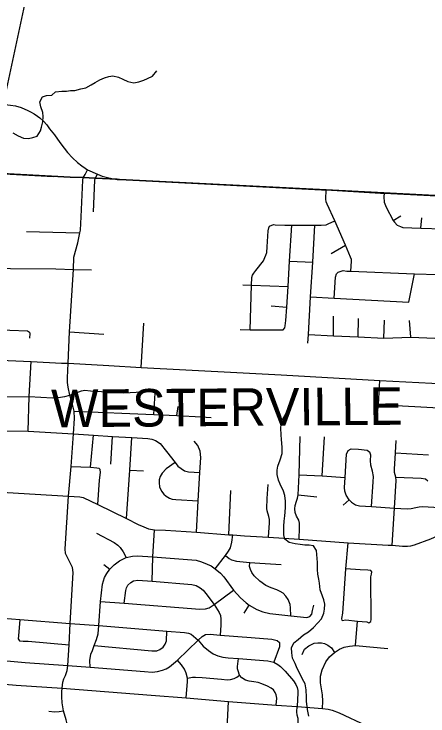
# Model space of a CAD drawing. Extents: x 114843 to 284848, y 317643 to 566895.
# Drawn here: x 227120 to 232630, y 442032 to 451370 of the extents above; entities that cross this region are included whole.
import ezdxf

# ---------------------------------------------------------------- set-up
doc = ezdxf.new("R2010")
doc.units = 0
for name, color, linetype in [('GM_X_City_Street', 7, 'Continuous'), ('GM_X_Corporation_Text', 7, 'Continuous'), ('GM_X_County', 7, 'Continuous'), ('GM_X_County_Road', 7, 'Continuous'), ('GM_X_Minor_River', 7, 'Continuous'), ('GM_X_Rail_Line', 7, 'Continuous'), ('GM_X_Township', 7, 'Continuous')]:
    doc.layers.add(name, color=color, linetype=linetype)

msp = doc.modelspace()

# ---------------------------------------------------------------- linework, layer by layer
at = {"layer": 'GM_X_City_Street'}
for p, q in [((228202, 449182.9), (228229.9, 449238.7)), ((232165.8, 448625.1), (232269.9, 448686)), ((232535.9, 448523.2), (232549, 448660.3)), ((231342.5, 448186.2), (231531.6, 448296.6)), ((230788.5, 448081.1), (231095.7, 448068.6)), ((232375.4, 447536.3), (232452.5, 447915)), ((230542.8, 447489.6), (230749.8, 447471.1)), ((231371.1, 447089.5), (231372.8, 447352.5)), ((231700.4, 447074.1), (231705.6, 447317.6)), ((232041.4, 447058.2), (232050.7, 447296.6)), ((228814.1, 446669.9), (228848.6, 447258.5)), ((232400.9, 447073.6), (232384.2, 447291.8)), ((227858.4, 447142.7), (228313.8, 447112.5)), ((231990.7, 446493.2), (233010.3, 446442.5)), ((228983.2, 446044.1), (228996.9, 446324.8)), ((229613, 446012.3), (229623.4, 446244.8)), ((231970, 446175.9), (232994.5, 446119.1)), ((229288.4, 446029.3), (229306.9, 446150.5)), ((228139.6, 445340.8), (228176.6, 445767.1)), ((228406.6, 445382.9), (228430.9, 445749.6)), ((231222, 445225.7), (231252.2, 445743.3)), ((232197.5, 445532.4), (232638.4, 445506.3)), ((228660.4, 445301.4), (228844.3, 445291.9)), ((229979.6, 444442.8), (230007.8, 445033.1)), ((230904.1, 444973.2), (231149.8, 444948.7)), ((231501.3, 444835.4), (231580.5, 444909.2)), ((228317, 444049.2), (228394, 443985)), ((230182.3, 443401.3), (230252.3, 443505.8)), ((231667, 442969.6), (231692.2, 443295.2))]:
    msp.add_line(p, q, dxfattribs=at)
for points in [[(228042.4, 449190.8), (228064.9, 449235.1), (228099.8, 449299.3)], [(227841.6, 446723.4), (227858.4, 447142.7), (227910.5, 447971.3), (227914, 448134), (227968.7, 448328.5), (227997.3, 448459.4), (228005.5, 448497), (228015.7, 448673.2), (228035.1, 449159.1), (228042.4, 449190.8)], [(228176.1, 448739.2), (228195.1, 449160.1), (228202, 449182.9)], [(231603.2, 447948.7), (231612, 448084.5), (231610.5, 448104.6), (231601.1, 448134.9), (231531.6, 448296.6), (231392.3, 448620.5), (231287.3, 448839.2), (231273.3, 448872.1), (231271.3, 448907.8), (231276.8, 449030.1)], [(232046, 448986.6), (232044.1, 448938.2), (232046.5, 448866.3), (232072.2, 448799), (232165.8, 448625.1), (232184.3, 448601.6), (232221.4, 448562.8), (232262.9, 448541.9), (232296.6, 448529.2), (232535.9, 448523.2), (232824.7, 448513.5), (233125.7, 448503.5)], [(230262.4, 447170.9), (230281.8, 447764.8), (230285.1, 447865.3), (230295.8, 447897.1), (230314.3, 447922.8), (230341, 447956.3), (230439.6, 448086.4), (230458.5, 448130.1), (230471.2, 448161.9), (230483.9, 448195.7), (230491.5, 448271.6), (230502, 448485.7), (230512.9, 448525.5), (230521.3, 448549.4), (230551.5, 448560.8), (230577.6, 448568.3), (230597.6, 448565.8), (230725.4, 448563.3), (230819.1, 448563.1), (231125.1, 448562.9), (231206.7, 448561.4), (231274.7, 448566.1), (231302.9, 448577.5), (231392.3, 448620.5)], [(230128.6, 447173.6), (230262.4, 447170.9), (230675.9, 447170.4), (230703.8, 447169.9), (230724.3, 447193.5), (230730.9, 447221.4), (230738.3, 447291.3), (230749.8, 447471.1), (230767.1, 447744.8), (230788.5, 448081.1), (230819.1, 448563.1)], [(231031.6, 446993), (231038.3, 447105), (231068.3, 447608.6), (231095.7, 448068.6), (231125.1, 448562.9)], [(227286.2, 448479.3), (227808.8, 448462.6), (227997.3, 448459.4)], [(224784.9, 448151.5), (225522.2, 448083), (225843.4, 448064.2), (226535.8, 448019.6), (227073.9, 447985), (227676.4, 447981.3), (227910.5, 447971.3), (228152.1, 447965.5)], [(231379.6, 447591.4), (231397.7, 447868.6), (231410.7, 447914.4), (231435.1, 447938), (231473.4, 447951.2), (231501.5, 447956.6), (231551.3, 447951.6), (231603.2, 447948.7), (232452.5, 447915), (232764.2, 447905.2), (233094, 447899.2)], [(230165.3, 447769.6), (230281.8, 447764.8), (230767.1, 447744.8)], [(231068.3, 447608.6), (231379.6, 447591.4), (232375.4, 447536.3)], [(226748.9, 447161), (226775.3, 447187.8), (226822.5, 447188.2), (227064.8, 447165.7), (227299.8, 447154.1), (227326.5, 447138.5), (227329.1, 447120.4), (227325.9, 447057.4)], [(231038.3, 447105), (231371.1, 447089.5), (231700.4, 447074.1), (232041.4, 447058.2), (232400.9, 447073.6), (232721, 447056.6), (233042.4, 447039.7)], [(225114.6, 446650.7), (225791.1, 446756.3), (226034.9, 446798.7), (226097.7, 446807.7), (226146.1, 446810.4), (226255.2, 446803.9), (226372.6, 446798.7), (226686.3, 446781.6), (227043.5, 446761.2), (227347.5, 446748.9), (227752, 446726.4), (227841.6, 446723.4)], [(227307, 445818.9), (227320.6, 446281.4), (227347.5, 446748.9)], [(227757.1, 442351.9), (227759.3, 442401.7), (227770.4, 442481.3), (227783.6, 442526), (227806.6, 442568.8), (227829.3, 442638.8), (227834.7, 442704.8), (227854.1, 442978.4), (227865.6, 443263.1), (227907.5, 443942.3), (227897.3, 444005), (227869.4, 444069.6), (227829.6, 444138), (227805.6, 444194.7), (227799.3, 444257.5), (227846.6, 444957.9), (227881.6, 445349.8), (227910.1, 445786.9), (227925.6, 445990.4), (227920, 446087.2), (227890.1, 446212.9), (227862.8, 446299.9), (227839, 446407.4), (227832.5, 446467.9), (227832.1, 446532.1), (227841.6, 446723.4)], [(227841.6, 446723.4), (228384.1, 446694.7), (228814.1, 446669.9), (230085.7, 446600.5), (230676.7, 446569.6), (231990.7, 446493.2)], [(231939.3, 445916.1), (231970, 446175.9), (231990.7, 446493.2)], [(226633.1, 446273), (227320.6, 446281.4), (227633, 446264.3), (227708.1, 446269.7), (227795.1, 446280), (227862.8, 446299.9), (228017.3, 446356.7), (228060.9, 446364.3), (228138.4, 446357.5), (228581.7, 446331.7), (228828.5, 446345.6)], [(227920, 446087.2), (228983.2, 446044.1), (229288.4, 446029.3), (229613, 446012.3), (229743.8, 446003.6)], [(225315.6, 445950.9), (225745.3, 445890), (226615.2, 445825.2), (227307, 445818.9), (227910.1, 445786.9), (228176.6, 445767.1), (228430.9, 445749.6), (228690.1, 445736.9), (228903.2, 445723.9), (228956.5, 445714.6), (229002.7, 445695.6), (229063.5, 445657.3), (229151.5, 445549), (229263.7, 445404.6), (229302.6, 445357), (229343, 445323.3), (229389.6, 445294.3), (229443.7, 445280.8), (229593.6, 445272.6)], [(228618.8, 444660), (228660.4, 445301.4), (228690.1, 445736.9)], [(230913.7, 444383.3), (230921.2, 444536.2), (230920.7, 444594.9), (230911.1, 444638), (230881.4, 444690.3), (230862.5, 444738.1), (230859.1, 444785.9), (230863.4, 444832.3), (230881.5, 444888), (230895.1, 444929.9), (230904.1, 444973.2), (230917.6, 445242), (230926.8, 445751.5)], [(229548.4, 444475.2), (229570.1, 444895.5), (229593.6, 445272.6), (229607.2, 445469.9), (229596.9, 445554.6), (229564.9, 445629.4), (229516, 445689.6)], [(232152.1, 444302.2), (232185.9, 444794.9), (232204.8, 445163.3), (232201.4, 445211.1), (232187, 445272.8), (232185.2, 445314.5), (232197.5, 445532.4), (232207.1, 445696.2)], [(231580.5, 444909.2), (231542, 444971.6), (231524.7, 445020.9), (231519.7, 445071.8), (231529.5, 445206.3), (231547.3, 445516.9), (231568.6, 445564.9)], [(231568.6, 445564.9), (231607.1, 445583.7), (231707.5, 445582.9), (231821.9, 445566.7), (231856.1, 445542.3)], [(231880.1, 444816.9), (231902.2, 445148.7), (231904.8, 445216.7), (231893.4, 445290.8), (231868.1, 445367.8), (231866.1, 445432.7), (231868.7, 445502.2), (231856.1, 445542.3)], [(227881.6, 445349.8), (228139.6, 445340.8), (228221.5, 445332.2), (228249.4, 445327.7), (228268.1, 445310.9)], [(229263.7, 445404.6), (229143.8, 445318.8), (229093.2, 445262.8), (229067.3, 445219.4), (229053.7, 445174.4), (229050.9, 445134.3), (229057.5, 445080.3), (229081, 445024.8), (229113.8, 444981.8), (229146.4, 444954.2), (229188.3, 444931.4), (229223.9, 444916.2), (229271.9, 444910.4), (229570.1, 444895.5)], [(228237.4, 444847.3), (228258.3, 445168.7), (228271.4, 445272.3), (228268.1, 445310.9)], [(230917.6, 445242), (231222, 445225.7), (231529.5, 445206.3)], [(232201.4, 445211.1), (232540.8, 445196.3), (232596.2, 445185.9), (232628.9, 445158.5)], [(230506.8, 444411.2), (230519.1, 444599.7), (230520.3, 444646), (230510.7, 444686.1), (230488.5, 444763.2), (230485.3, 444792.5), (230488.9, 444926.9), (230503, 445110.8)], [(231580.5, 444909.2), (231612.2, 444874.8), (231663.4, 444842.7), (231717.3, 444828.9), (231880.1, 444816.9), (232185.9, 444794.9), (232354.8, 444787.1), (232406.5, 444792.3), (232470.2, 444806), (232514.7, 444814.7), (232564, 444817.5), (232927.5, 444796.1)], [(228960.4, 443826.2), (228969.9, 444148.2), (228989, 444509.8)], [(228217.8, 444462.7), (228454.2, 444338.8), (228499.6, 444305.7), (228531.3, 444272.6), (228571, 444214), (228614.7, 444139.7), (228695, 444158), (228765.7, 444160.5), (228969.9, 444148.2), (229545.3, 444103.3), (229616.1, 444084.2), (229692.9, 444053.3), (229742.1, 444028.2), (229799.3, 443991.3), (229868.4, 443930.9), (229912.9, 443882.2), (230042.8, 443703.5), (230134.8, 443602.1), (230208.9, 443535.9), (230252.3, 443505.8), (230350.8, 443450.6), (230433.5, 443416.9), (230523.9, 443393), (230802.9, 443364.6), (231018.9, 443342.6), (231056.1, 443354.6), (231085.3, 443388.2), (231092.8, 443437.3), (231110, 443506.2)], [(229799.3, 443991.3), (229933.5, 444166.9), (229973.5, 444223.4), (229999.4, 444270), (230020.4, 444345.8), (230030.6, 444440.1)], [(231488.7, 443303.6), (231484.1, 443330), (231496.8, 443399.3), (231536.6, 443988.8), (231567, 444337.5)], [(228131.6, 442679.8), (228131, 442769), (228144, 442852.5), (228163, 442905), (228185.7, 442971.1), (228217.8, 443049), (228238.7, 443126.6), (228248, 443234.4), (228269.3, 443553.6), (228295.9, 443785.5), (228322.3, 443873.5), (228354.6, 443927.4), (228394, 443985), (228452.5, 444042.4), (228522.8, 444093.9), (228614.7, 444139.7)], [(229933.5, 444166.9), (229984.8, 444126.1), (230016.3, 444110.6), (230081.2, 444089.5), (230259.9, 444073.1), (230391.5, 444066.2), (230674.2, 444048.6)], [(230802.9, 443364.6), (230800.1, 443470.6), (230793.9, 443515.7), (230769.9, 443580.3), (230740.1, 443625.2), (230700.6, 443666.1), (230663.1, 443689.4), (230619.8, 443710.7), (230545, 443735.6), (230474.1, 443768.5), (230391.3, 443824.8), (230318.1, 443896.9), (230284.4, 443941.8), (230268.5, 443979), (230254.4, 444022.1), (230259.9, 444073.1)], [(231488.7, 443303.6), (231538.2, 443310.6), (231692.2, 443295.2), (231817.6, 443284), (231844, 443273.2), (231868.1, 443287.7), (231872.3, 443315.2), (231870.4, 443882.4), (231877.8, 443919.8), (231883.1, 443950.6), (231867.6, 443965.9), (231830.2, 443970.1), (231726.8, 443975.9), (231536.6, 443988.8)], [(228587.7, 443533.1), (228608.1, 443700), (228617.6, 443737.4), (228635, 443770.9), (228674, 443806.5), (228711.1, 443828.4), (228766, 443840.5), (228960.4, 443826.2), (229488.7, 443782.9), (229543.8, 443765.7), (229598, 443735.7), (229636.5, 443706.5), (229675.1, 443661.6), (229785.1, 443513.2), (229852.5, 443409.7), (229867.6, 443366.7), (229874.8, 443318.6), (229874.4, 443239.1), (229864.1, 443108.2)], [(228269.3, 443553.6), (228587.7, 443533.1), (229592.2, 443453), (229669.7, 443457.5), (229715.7, 443471.5), (229785.1, 443513.2), (230042.8, 443703.5)], [(226750.1, 443350.9), (227196.8, 443313.4), (227865.6, 443263.1), (228248, 443234.4), (229155.9, 443162.2), (229388.5, 443144.1), (229441.1, 443134), (229479.3, 443118.5), (229573.1, 443039.1), (229639.3, 442960.8), (229708.1, 442900.9), (229770.1, 442860.6), (229833.3, 442832.2), (229897.8, 442814.3), (229971.4, 442804.3), (230108, 442795.2), (230498.4, 442766.1), (230576.4, 442748.9), (230631.4, 442714.8), (230668.6, 442689.6), (230727.8, 442626.2), (230838.4, 442499.5), (230870.6, 442448.7), (230887.5, 442409.3), (230896.7, 442372.4), (230899.4, 442340.5), (230890.5, 442156.7)], [(227196.8, 443313.4), (227180, 443096.6), (227175.1, 443057.2), (227191, 443031.1), (227242.2, 443027.5), (227308.7, 443026.9), (227854.1, 442978.4)], [(226526.3, 442801.5), (226677.9, 442797.5), (227267.9, 442745.3), (227834.7, 442704.8), (228131.6, 442679.8), (228857.4, 442624.9), (228958.3, 442616), (229032, 442622.3), (229098, 442640.4), (229145.1, 442659.1), (229190.9, 442684.4), (229296.6, 442773.1), (229573.1, 443039.1), (229626.6, 443090.7), (229671, 443114.7), (229730.1, 443119), (229864.1, 443108.2), (230276.7, 443074.4), (230549.9, 443052.6), (230624.6, 443037.5), (230654.3, 443008.3), (230652.8, 442951.3), (230576.4, 442748.9)], [(228185.7, 442971.1), (228952.4, 442897.1), (229020.3, 442899.6), (229060.5, 442914.6), (229103.7, 442946.4), (229132.2, 442988.6), (229149, 443032.1), (229155.9, 443162.2)], [(230957.5, 442849.8), (230985.8, 442920.2), (231042.8, 442963.9), (231115.3, 443000.2), (231165, 443005.6), (231210.9, 443006), (231253.1, 442996.1), (231296.6, 442972.2), (231344, 442936.8), (231387.8, 442878.4)], [(231228.2, 442130), (231231.8, 442230.7), (231226.1, 442313.5), (231214.1, 442391.2), (231200.7, 442474.1), (231201.4, 442562.1), (231221.2, 442647.6), (231271.4, 442752.6), (231318.1, 442816.7), (231387.8, 442878.4), (231453, 442921.9), (231513.3, 442946.5), (231584.6, 442962.4), (231667, 442969.6), (232096, 442928.8)], [(229409.9, 442274.8), (229430, 442489.1), (229427.1, 442535.1), (229410.8, 442599.3), (229389.4, 442654.3), (229350.9, 442713.1), (229296.6, 442773.1)], [(230611.1, 442177.9), (230618.1, 442269.6), (230608.9, 442311.6), (230594.6, 442345.9), (230573.9, 442377.7), (230543.1, 442403), (230495.8, 442426.9), (230419, 442460.8), (230369.2, 442478.2), (230313, 442488), (230250.4, 442494), (230199.3, 442506.3), (230153.2, 442540.4), (230123.6, 442574.7), (230102.8, 442630.6), (230096.2, 442661.2), (230095.9, 442691.8), (230108, 442795.2)], [(229427.1, 442535.1), (229497.9, 442546.1), (229537.3, 442546.4), (229626.6, 442543.1), (229882.8, 442520), (229957.8, 442514), (229999.7, 442518.2), (230049.5, 442531.7), (230086.2, 442549), (230123.6, 442574.7)], [(226309.8, 442496.8), (226388.5, 442507.8), (227150.6, 442442.4), (227759.3, 442401.7), (228947.3, 442307.1), (229409.9, 442274.8), (229975.6, 442226.5), (230611.1, 442177.9), (230890.5, 442156.7), (231228.2, 442130), (231302, 442120.9), (231354.4, 442107.7), (231447.8, 442071.5), (231809.8, 441907.3)], [(227759.7, 440671.6), (227823.6, 441594.1), (227837.5, 441779.7), (227841, 441834), (227834.7, 441892.1), (227812.8, 441981.2), (227778.9, 442101.2), (227762.7, 442205.8), (227754.3, 442287.2), (227757.1, 442351.9)], [(229891, 441505.2), (229880.5, 441661.4), (229882, 441716.7), (229893.8, 441763.5), (229910.4, 441799.2), (229945.5, 441855.7), (229955.6, 441888.5), (229963.5, 441954.1), (229975.6, 442226.5)], [(227585, 442094), (227656.9, 442086.7), (227720.8, 442091.1), (227778.9, 442101.2)], [(230907.6, 441544.9), (230891.8, 441579.7), (230881.9, 441609.7), (230889, 441699), (230901.7, 441956), (230901.4, 441996.8), (230890.4, 442041.3), (230883.3, 442084.9), (230890.5, 442156.7)]]:
    msp.add_lwpolyline(points, dxfattribs=at)
at = {"layer": 'GM_X_County'}
for points in [[(220655.7, 449562.7), (222744, 449467.5), (224855.9, 449362.8), (225382, 449333.4), (225572.1, 449323.7), (225877.2, 449307.5), (227866.3, 449201.8), (228041.2, 449193.7), (228200.9, 449185.8), (228490.9, 449171.5), (228525.9, 449169.8), (231275.6, 449032.9), (232044.8, 448989.4), (233148.8, 448933.4)], [(233148.8, 448933.4), (232044.8, 448989.4), (231275.6, 449032.9), (228525.9, 449169.8), (228490.9, 449171.5), (228200.9, 449185.8), (228041.2, 449193.7), (227866.3, 449201.8), (225877.2, 449307.5), (225572.1, 449323.7), (225382, 449333.4), (224855.9, 449362.8), (222744, 449467.5), (220655.7, 449562.7)]]:
    msp.add_lwpolyline(points, dxfattribs=at)
at = {"layer": 'GM_X_County_Road'}
msp.add_line((225878.3, 449304.7), (227644.8, 449211), dxfattribs=at)
for points in [[(225974.5, 450284.9), (226376, 450238.3), (226782.7, 450192.5), (227075, 450159.3), (227138.8, 450146.8), (227213.7, 450125), (227304, 450088), (227338.2, 450070.6), (227386.4, 450042.7), (227432.4, 450011.5), (227464.3, 449987.2), (227512.3, 449943.1), (227555.7, 449894.6), (227594.2, 449842.1), (227656.5, 449764.6), (227730, 449663.1), (227787.1, 449586.3), (227832.1, 449528.6), (227896.9, 449458.6), (227966.7, 449394.8), (228021.6, 449349.9), (228065.4, 449320.2), (228099.8, 449299.3)], [(228099.8, 449299.3), (228229.9, 449238.7), (228294.7, 449212.3), (228364.1, 449196), (228446, 449178.5)], [(228446, 449178.5), (228492.1, 449168.7), (228527.1, 449166.9), (231214, 449033.2), (231276.8, 449030.1), (231998.9, 448989.3), (232046, 448986.6), (233097.7, 448933.2)], [(226072.2, 445062.8), (226583.4, 445032.7), (227846.6, 444957.9), (227997.3, 444949), (228042.1, 444940.1), (228237.4, 444847.3), (228618.8, 444660), (228772.3, 444580.8), (228848.2, 444547.4), (228910.2, 444521.6), (228989, 444509.8), (229134.2, 444504.7), (229548.4, 444475.2), (229979.6, 444442.8), (230030.6, 444440.1), (230189.3, 444430.5)], [(230189.3, 444430.5), (230506.8, 444411.2), (230913.7, 444383.3), (231567, 444337.5), (232098.9, 444305.4)], [(232098.9, 444305.4), (232152.1, 444302.2), (232289.9, 444289.7), (232356.3, 444290.1), (232401.1, 444296.6), (232448.9, 444307.8), (232668.1, 444389.4), (232804.4, 444448.5)]]:
    msp.add_lwpolyline(points, dxfattribs=at)
at = {"layer": 'GM_X_Minor_River'}
for points in [[(227101.9, 449789.1), (227176.1, 449751.7), (227246.3, 449720.2), (227314.3, 449714.8), (227370.1, 449727.3), (227425.9, 449745.8), (227471.3, 449816.3), (227486.8, 449866.5), (227502.3, 449936.7), (227509.6, 450008.8), (227505.2, 450060.9), (227474.6, 450134.7), (227462.1, 450202.6), (227497.5, 450269), (227553.3, 450287.5), (227621.2, 450292.1), (227672.8, 450334.6), (227756.6, 450343.3), (227816.5, 450345.9), (227870.4, 450354.4), (227928.4, 450354.9), (228010.1, 450373.6), (228075.9, 450390.2), (228147.5, 450426.9), (228201.2, 450461.4), (228260.9, 450493.9), (228324.6, 450520.5), (228382.4, 450541), (228436.2, 450547.5), (228510.3, 450530.2), (228570.5, 450504.7), (228632.7, 450471.2), (228712.7, 450453.9), (228782.6, 450466.5), (228846.3, 450489.1), (228898.1, 450513.5), (228963.8, 450544.2), (229019.1, 450612.7)], [(231104.6, 444297.4), (231050.6, 444303.6), (230992.5, 444303.7), (230928.4, 444311.9), (230862.2, 444320.1), (230782.1, 444338.3), (230726.1, 444382.6), (230710.3, 444442.7), (230710.4, 444506.9), (230712.6, 444559), (230716.7, 444625.1), (230722.9, 444693.2), (230729, 444743.3), (230735.2, 444809.4), (230735.4, 444887.6), (230725.6, 444963.7), (230707.7, 445021.9), (230663.8, 445114.2), (230641.9, 445170.4), (230622.1, 445246.6), (230622.2, 445300.7), (230632.4, 445354.8), (230660.6, 445440.9), (230690.9, 445523), (230691.1, 445605.1), (230685.2, 445659.3), (230681.3, 445711.4), (230675.5, 445771.5), (230671.7, 445861.7), (230675.8, 445915.8), (230694, 445969.9), (230744.3, 446055.9), (230802.6, 446141.9), (230826.9, 446234), (230833.1, 446310.2)], [(231042.9, 442029), (231027.1, 442119.2), (231013.4, 442227.5), (231011.5, 442283.6), (231007.7, 442379.8), (230993.9, 442460), (230962, 442522.2), (230932.1, 442578.4), (230888.2, 442662.7), (230860.3, 442728.9), (230828.4, 442803.1), (230818.6, 442871.3), (230814.7, 442939.4), (230843, 443005.5), (230903.2, 443047.4), (230975.5, 443109.3), (231039.7, 443151.3), (231107.9, 443207.2), (231164.2, 443269.2), (231212.4, 443323.1), (231244.7, 443399.2), (231252.8, 443451.3), (231257, 443517.4), (231245.1, 443575.6), (231227.2, 443627.7), (231195.4, 443708), (231185.6, 443798.2), (231175.7, 443850.3), (231163.8, 443918.5), (231158, 443980.6), (231158.2, 444072.8), (231154.3, 444124.9), (231150.4, 444179), (231146.6, 444235.2), (231104.6, 444297.4)]]:
    msp.add_lwpolyline(points, dxfattribs=at)
at = {"layer": 'GM_X_Rail_Line'}
msp.add_lwpolyline([(226780, 449260.9), (227372, 451998.2), (228493.8, 457281.6), (229748.5, 463013.5), (231131.5, 469427.4), (232050.9, 473605.1), (232281.6, 474116.9), (232537.2, 474624.4), (232878.6, 475119.9), (233175.5, 475473), (233592, 475928.6), (234287.2, 476526.2), (236117, 478006.2), (236539.4, 478352.1), (237354.1, 479001.8), (237912.8, 479585), (238616.9, 480450.4), (239985.7, 482253.7)], dxfattribs=at)
at = {"layer": 'GM_X_Township'}
for points in [[(245987.9, 455360.8), (245731, 450156), (245634.3, 448192.1), (243243, 448326), (241634.7, 448420.5), (238139.3, 448635.8), (235917.9, 448768.3), (233148.8, 448933.4), (232044.8, 448989.4), (231275.6, 449032.9), (228525.9, 449169.8), (228490.9, 449171.5), (228200.9, 449185.8), (228041.2, 449193.7), (227866.3, 449201.8), (225877.2, 449307.5), (225572.1, 449323.7), (225382, 449333.4), (224855.9, 449362.8), (222744, 449467.5), (220655.7, 449562.7), (220716.1, 450708.4), (220889.3, 453866.4)], [(220655.7, 449562.7), (222744, 449467.5), (224855.9, 449362.8), (225382, 449333.4), (225572.1, 449323.7), (225877.2, 449307.5), (227866.3, 449201.8), (228041.2, 449193.7), (228200.9, 449185.8), (228490.9, 449171.5), (228525.9, 449169.8), (231275.6, 449032.9), (232044.8, 448989.4), (233148.8, 448933.4)]]:
    msp.add_lwpolyline(points, dxfattribs=at)

# ---------------------------------------------------------------- texts
at = {"layer": 'GM_X_Corporation_Text'}
msp.add_text('WESTERVILLE', height=500.013, rotation=0.4147, dxfattribs=at).set_placement((227615.7, 445872.5))

doc.saveas('drawing.dxf')
